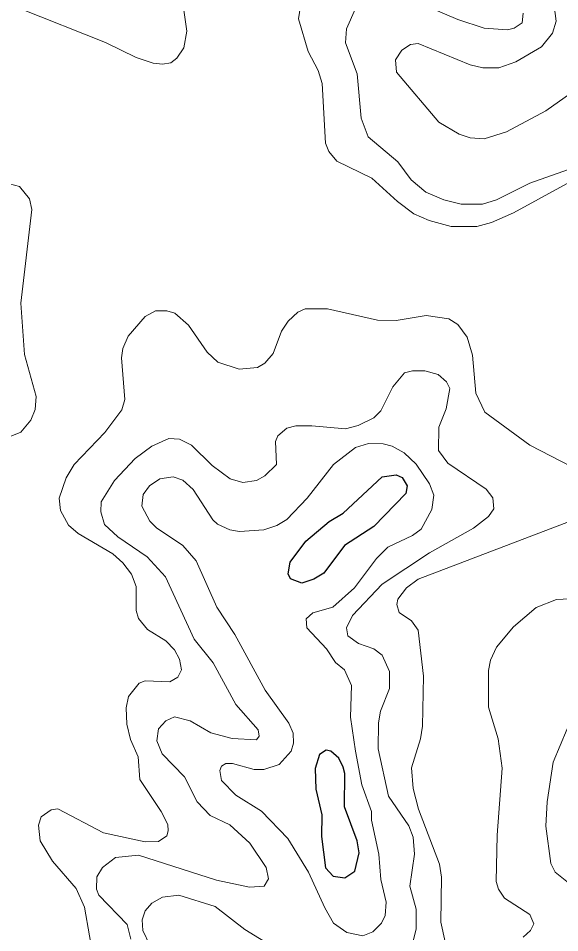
# Model space of a CAD drawing. Extents: x 577 to 602.9, y 7483.8 to 7511.6.
# Drawn here: x 578.624 to 579.535, y 7491.26 to 7492.8 of the extents above; entities that cross this region are included whole.
import ezdxf

# ---------------------------------------------------------------- set-up
doc = ezdxf.new("R2010")
doc.units = 0
doc.header["$LTSCALE"] = 0.032
doc.layers.add('1', color=7, linetype='Continuous', lineweight=25)
doc.layers.add('2', color=7, linetype='Continuous', lineweight=13)

msp = doc.modelspace()

# ---------------------------------------------------------------- linework, layer by layer
at = {"layer": '1'}
for points in [[(579.1466, 7491.9527), (579.1703, 7491.9669), (579.2363, 7492.0281), (579.2594, 7492.0313), (579.2697, 7492.0273), (579.2784, 7492.013), (579.2761, 7492.0003), (579.222, 7491.9446), (579.1727, 7491.9128), (579.1377, 7491.8659), (579.121, 7491.8556), (579.1011, 7491.8492), (579.082, 7491.8564), (579.0781, 7491.8651), (579.0812, 7491.8842), (579.1075, 7491.92)], [(579.1245, 7491.5019), (579.1345, 7491.4588), (579.1337, 7491.4222), (579.1409, 7491.3697), (579.1536, 7491.3554), (579.1735, 7491.353), (579.1902, 7491.3642), (579.1973, 7491.3952), (579.1941, 7491.4151), (579.1727, 7491.4723), (579.1735, 7491.5288), (579.1703, 7491.5391), (579.1631, 7491.5542), (579.1496, 7491.5661), (579.1417, 7491.5677), (579.1305, 7491.5606), (579.1234, 7491.5367)]]:
    msp.add_lwpolyline(points, close=True, dxfattribs=at)
at = {"layer": '2'}
for points in [[(578.6264, 7492.8169), (578.7703, 7492.7597), (578.822, 7492.7343), (578.8506, 7492.7247), (578.8665, 7492.7231), (578.8801, 7492.7255), (578.8904, 7492.7335), (578.9023, 7492.7509), (578.9071, 7492.7788), (578.8983, 7492.8424)], [(579.4733, 7492.809), (579.4717, 7492.7931), (579.4581, 7492.7836), (579.447, 7492.7812), (579.408, 7492.7836), (579.3635, 7492.7987), (579.2657, 7492.8408)], [(579.1003, 7492.8321), (579.0955, 7492.7995), (579.1114, 7492.7446), (579.1281, 7492.7128), (579.1353, 7492.6905), (579.1409, 7492.5903), (579.1464, 7492.576), (579.16, 7492.5601), (579.2188, 7492.5315), (579.2617, 7492.4917), (579.2896, 7492.471), (579.315, 7492.4599), (579.3524, 7492.4496), (579.3953, 7492.4496), (579.42, 7492.4567), (579.4574, 7492.4726), (579.5893, 7492.545)], [(579.5631, 7492.681), (579.5114, 7492.6444), (579.4454, 7492.6094), (579.408, 7492.5975), (579.3842, 7492.5991), (579.3659, 7492.6054), (579.3317, 7492.6253), (579.2601, 7492.7096), (579.2586, 7492.7303), (579.2689, 7492.747), (579.284, 7492.7565), (579.2967, 7492.7581), (579.3842, 7492.7223), (579.4057, 7492.7168), (579.4327, 7492.7168), (579.4613, 7492.7271), (579.5043, 7492.7525), (579.5226, 7492.7756), (579.5289, 7492.7955), (579.5257, 7492.8217)], [(579.191, 7492.8169), (579.1759, 7492.7828), (579.1743, 7492.7589), (579.1941, 7492.7072), (579.2005, 7492.6325), (579.2124, 7492.6007), (579.2625, 7492.5585), (579.2848, 7492.5283), (579.3094, 7492.5076), (579.3397, 7492.4949), (579.3691, 7492.4877), (579.4049, 7492.4877), (579.4287, 7492.4949), (579.4844, 7492.5227), (579.5496, 7492.5458)], [(578.6017, 7492.0925), (578.628, 7492.1037), (578.6447, 7492.1236), (578.6518, 7492.1418), (578.6534, 7492.1633), (578.6343, 7492.2341), (578.628, 7492.3208), (578.6463, 7492.4782), (578.6423, 7492.4965), (578.6256, 7492.5172), (578.6089, 7492.5219)], [(579.2283, 7492.2921), (579.1441, 7492.3112), (579.1067, 7492.3112), (579.094, 7492.3057), (579.0781, 7492.2905), (579.0669, 7492.2738), (579.0526, 7492.2357), (579.0383, 7492.2198), (579.0264, 7492.2126), (578.9954, 7492.2094), (578.9596, 7492.2214), (578.9413, 7492.2381), (578.9103, 7492.2834), (578.8872, 7492.3041), (578.8737, 7492.308), (578.8546, 7492.308), (578.8371, 7492.2985), (578.8085, 7492.2651), (578.7997, 7492.2444), (578.7974, 7492.2285), (578.8029, 7492.1585), (578.7981, 7492.141), (578.7695, 7492.1029), (578.7178, 7492.0488), (578.7043, 7492.0265), (578.6924, 7491.9924), (578.6948, 7491.9717), (578.7083, 7491.947), (578.7242, 7491.9327), (578.783, 7491.8985), (578.7997, 7491.8834), (578.8141, 7491.8643), (578.822, 7491.8437), (578.822, 7491.8031), (578.826, 7491.7896), (578.8411, 7491.7713), (578.8721, 7491.7522), (578.8864, 7491.7371), (578.8952, 7491.7212), (578.8983, 7491.7029), (578.892, 7491.691), (578.8785, 7491.683), (578.8371, 7491.6846), (578.8268, 7491.6806), (578.8093, 7491.6584), (578.8053, 7491.6393), (578.8061, 7491.6115), (578.8125, 7491.586), (578.8252, 7491.5566), (578.8284, 7491.5184), (578.8641, 7491.4644), (578.8753, 7491.4429), (578.8761, 7491.4318), (578.8737, 7491.4238), (578.8594, 7491.4143), (578.8371, 7491.4135), (578.7671, 7491.4286), (578.69, 7491.4691), (578.6789, 7491.4675), (578.6622, 7491.4556), (578.6574, 7491.4413), (578.6606, 7491.4151), (578.6813, 7491.3809), (578.721, 7491.3347), (578.7353, 7491.3037), (578.752, 7491.2067)], [(579.5552, 7492.0448), (579.4844, 7492.0814), (579.4088, 7492.1371), (579.3937, 7492.1689), (579.3882, 7492.2333), (579.3794, 7492.2635), (579.3635, 7492.285), (579.3484, 7492.2945), (579.3102, 7492.3001), (579.2594, 7492.2913), (579.2283, 7492.2921)], [(579.2864, 7491.2401), (579.2935, 7491.2664), (579.2935, 7491.2998), (579.2824, 7491.3387), (579.2904, 7491.3928), (579.288, 7491.4214), (579.2808, 7491.4405), (579.2466, 7491.4906), (579.2291, 7491.5701), (579.2299, 7491.6138), (579.2331, 7491.6337), (579.2482, 7491.6719), (579.2482, 7491.7005), (579.2363, 7491.7276), (579.222, 7491.7387), (579.1965, 7491.7474), (579.1782, 7491.7602), (579.1759, 7491.7737), (579.1862, 7491.7944), (579.2363, 7491.8476), (579.3158, 7491.9001), (579.3898, 7491.9415), (579.4152, 7491.9613), (579.424, 7491.9741), (579.4224, 7491.9931), (579.4112, 7492.0075), (579.3468, 7492.0512), (579.3309, 7492.0727), (579.3317, 7492.1116), (579.3436, 7492.1426), (579.35, 7492.1768), (579.3444, 7492.188), (579.3301, 7492.2007), (579.3079, 7492.207), (579.2872, 7492.207), (579.2737, 7492.2031), (579.2538, 7492.18), (579.2339, 7492.1395), (579.222, 7492.1275), (579.1957, 7492.1148), (579.1743, 7492.1092), (579.1178, 7492.114), (579.0908, 7492.114), (579.0757, 7492.11), (579.0606, 7492.0973), (579.0566, 7492.0878), (579.0582, 7492.0488), (579.0383, 7492.0297), (579.0248, 7492.0218), (579.0017, 7492.0186)], [(579.0017, 7492.0186), (578.9802, 7492.025), (578.95, 7492.0472), (578.915, 7492.0814), (578.8952, 7492.0917), (578.8769, 7492.0925), (578.8482, 7492.0798), (578.8204, 7492.0591), (578.7854, 7492.0218), (578.7632, 7491.986), (578.7624, 7491.9693), (578.7687, 7491.9478), (578.791, 7491.9271), (578.8403, 7491.8937), (578.8713, 7491.8596), (578.9198, 7491.7546), (578.9516, 7491.7148), (578.9898, 7491.6449), (579.0272, 7491.6019), (579.0288, 7491.5916), (579.0248, 7491.5852), (578.9834, 7491.5876), (578.9476, 7491.5971), (578.9127, 7491.617), (578.8864, 7491.6242), (578.8721, 7491.617), (578.8594, 7491.6035), (578.857, 7491.5836), (578.8657, 7491.5614), (578.9031, 7491.5232), (578.9246, 7491.4811), (578.9468, 7491.458), (578.9794, 7491.4421), (579.0136, 7491.4111), (579.0407, 7491.3705), (579.0447, 7491.3514), (579.0375, 7491.3387), (579.0128, 7491.3371), (578.9572, 7491.3491), (578.826, 7491.3912), (578.787, 7491.3872), (578.7655, 7491.3705), (578.756, 7491.3546), (578.7552, 7491.3339), (578.7592, 7491.3236), (578.8069, 7491.2743), (578.8133, 7491.2497)], [(579.342, 7491.2449), (579.3349, 7491.2783), (579.3357, 7491.3538), (579.3325, 7491.3761), (579.2975, 7491.4683), (579.288, 7491.5033), (579.2856, 7491.5383), (579.3007, 7491.5868), (579.3039, 7491.6083), (579.3055, 7491.6926), (579.2967, 7491.7697), (579.2856, 7491.7856), (579.2649, 7491.7999), (579.2609, 7491.8134), (579.2625, 7491.8222), (579.2768, 7491.8413), (579.2967, 7491.8556), (579.5544, 7491.9542)], [(579.575, 7491.8238), (579.5297, 7491.8214), (579.4955, 7491.8079), (579.4574, 7491.7753), (579.4287, 7491.7411), (579.4184, 7491.7196), (579.4152, 7491.7021), (579.4152, 7491.6401), (579.4311, 7491.5868), (579.4383, 7491.5375), (579.4295, 7491.4246), (579.4279, 7491.3467), (579.4319, 7491.3339), (579.4422, 7491.3188), (579.4844, 7491.291), (579.4915, 7491.2751), (579.486, 7491.264), (579.4733, 7491.2528)], [(579.5583, 7491.3379), (579.5273, 7491.3626), (579.5202, 7491.3769), (579.5114, 7491.4397), (579.5138, 7491.4811), (579.5241, 7491.5478), (579.5472, 7491.6035)], [(578.8451, 7491.2393), (578.8331, 7491.264), (578.8323, 7491.2823), (578.8371, 7491.2974), (578.8482, 7491.3101), (578.8665, 7491.3204), (578.8936, 7491.3236), (578.9548, 7491.3045), (579.0049, 7491.2656), (579.0542, 7491.2353)]]:
    msp.add_lwpolyline(points, dxfattribs=at)
msp.add_lwpolyline([(579.1576, 7491.7156), (579.1727, 7491.7029), (579.1846, 7491.6767), (579.183, 7491.6234), (579.191, 7491.5661), (579.2021, 7491.5097), (579.218, 7491.4644), (579.218, 7491.45), (579.2307, 7491.3928), (579.2339, 7491.3498), (579.2427, 7491.3117), (579.2411, 7491.2894), (579.2347, 7491.2767), (579.2204, 7491.2616), (579.2037, 7491.2552), (579.1767, 7491.2608), (579.1544, 7491.2767), (579.1393, 7491.3021), (579.1122, 7491.3626), (579.0773, 7491.419), (579.0327, 7491.4651), (578.9898, 7491.4922), (578.9659, 7491.5168), (578.9628, 7491.5335), (578.9659, 7491.5407), (578.9731, 7491.5455), (578.9842, 7491.5455), (579.0208, 7491.5351), (579.0367, 7491.5351), (579.0629, 7491.5439), (579.0828, 7491.5661), (579.0868, 7491.5797), (579.086, 7491.5964), (579.0788, 7491.6131), (579.0391, 7491.6687), (578.9882, 7491.7625), (578.958, 7491.8087), (578.923, 7491.8866), (578.9007, 7491.9128), (578.8562, 7491.9423), (578.8451, 7491.9534), (578.8315, 7491.9788), (578.8339, 7491.9987), (578.8443, 7492.013), (578.8618, 7492.025), (578.884, 7492.0281), (578.9007, 7492.0226), (578.9182, 7492.0067), (578.9508, 7491.9558), (578.9588, 7491.9486), (578.9794, 7491.9391), (578.9961, 7491.9359), (579.0367, 7491.9391), (579.059, 7491.9462), (579.0757, 7491.9566), (579.1099, 7491.9924), (579.1544, 7492.0488), (579.191, 7492.0774), (579.2132, 7492.0846), (579.2379, 7492.0838), (579.253, 7492.0798), (579.2729, 7492.0687), (579.2935, 7492.0496), (579.3158, 7492.0162), (579.323, 7491.9971), (579.3198, 7491.9733), (579.3015, 7491.9399), (579.2872, 7491.9295), (579.2458, 7491.9097), (579.2267, 7491.8906), (579.1894, 7491.8413), (579.1528, 7491.8087), (579.1194, 7491.7991), (579.1083, 7491.7888), (579.1091, 7491.7737), (579.1425, 7491.7387)], close=True, dxfattribs=at)

doc.saveas('drawing.dxf')
